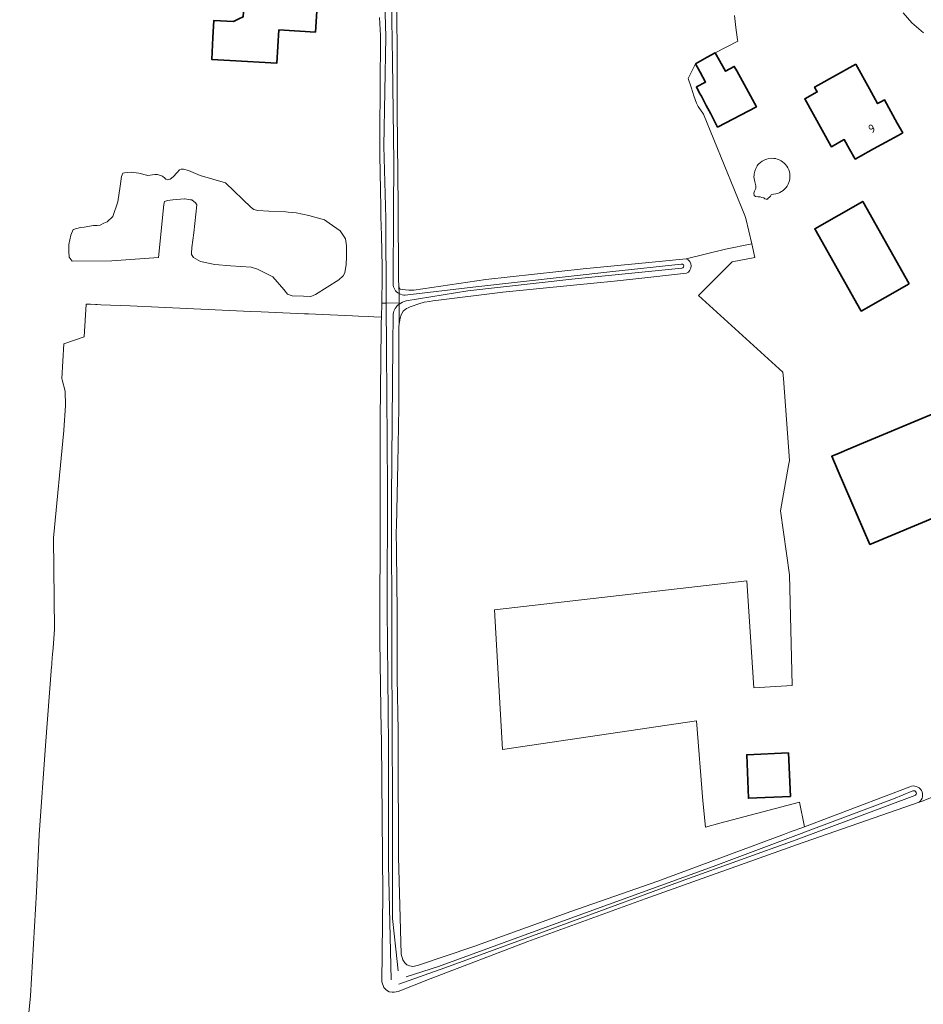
# Model space of a CAD drawing. Header units: metres. Extents: x 152391 to 157968, y 462336 to 467280.
# Tile 319 of 656: x 153516 to 153660, y 465782 to 465940. Entities that reach past the tile are written whole.
import ezdxf
from ezdxf.enums import TextEntityAlignment as Align

# ---------------------------------------------------------------- set-up
doc = ezdxf.new("R2010")
doc.units = ezdxf.units.M
doc.header["$LTSCALE"] = 0.75
for name, color, linetype, lineweight in [('B-WE-GR-GRAS-GV', 251, 'Continuous', 13), ('B-WE-OG-BEBOUWING-GV', 6, 'Continuous', 35), ('B-WE-OG-BEBOUWING-T18', 1, 'Continuous', 18), ('B-WE-OG-WATER_GREPPEL-GV', 251, 'Continuous', 18), ('B-WE-OG-WATER_MEER-GV', 251, 'Continuous', 18), ('B-WE-OG-WATER_SLOOT-GV', 251, 'Continuous', 18), ('B-WE-OG-WEG-GV', 251, 'Continuous', 18)]:
    doc.layers.add(name, color=color, linetype=linetype, lineweight=lineweight)
doc.styles.add('NLCS-ISO-M750-T18', font='NLCS-ISO.ttf', dxfattribs={"height": 1.35})

msp = doc.modelspace()

# ---------------------------------------------------------------- linework, layer by layer
at = {"layer": 'B-WE-GR-GRAS-GV'}
for points in [[(153576.17, 465941.85), (153576.22, 465932.77), (153576.26, 465924.93), (153576.38, 465909.72), (153576.46, 465898), (153576.53, 465896.89), (153576.62, 465896.52), (153576.63, 465896.47), (153576.63, 465896.46), (153576.67, 465896.45), (153576.74, 465896.42), (153577.57, 465896.32), (153578.11, 465896.26), (153578.31, 465896.26), (153578.89, 465896.26), (153590.41, 465897.97), (153606.03, 465899.66), (153616.54, 465900.7), (153622.52, 465901.28), (153628.81, 465902.84), (153633.02, 465903.65), (153632.08, 465907.72), (153631.88, 465908.22), (153625.3, 465924.46), (153624.45, 465925.66), (153624.14, 465926.22), (153623.75, 465927.38), (153623.58, 465927.9), (153623.3, 465928.74), (153622.82, 465930.16), (153623.98, 465932.51), (153625.89, 465933.56), (153627.14, 465934.24), (153630.77, 465936.12), (153630.74, 465936.37), (153630.48, 465938.32), (153630.23, 465940.24)], [(153576.58, 465890.82), (153576.51, 465890.43), (153576.52, 465881.62), (153576.52, 465878.41), (153576.51, 465877.45), (153576.35, 465868.49), (153576.11, 465858.44), (153576.09, 465857.62), (153576.13, 465854.4), (153576.26, 465844.66), (153576.24, 465834.1), (153576.38, 465825.68), (153576.4, 465824.01), (153576.42, 465822.65), (153576.44, 465805.52), (153576.87, 465789.92), (153577.14, 465788.99), (153577.46, 465788.52), (153577.8, 465788.21), (153578.19, 465788.03), (153578.75, 465787.96), (153579.47, 465788.08), (153588.52, 465791.13), (153604.03, 465796.74), (153617.97, 465801.6), (153638.26, 465809.14), (153639.08, 465809.43), (153641.47, 465810.3), (153640.65, 465814.24), (153627.89, 465810.87), (153625.62, 465810.28), (153625.2, 465814.46), (153624.14, 465827.29), (153593.13, 465822.7), (153591.82, 465845.08), (153632.24, 465849.72), (153633.32, 465832.58), (153639.48, 465832.93), (153639.42, 465835.24), (153639.04, 465850.68), (153637.62, 465860.91), (153638.88, 465868.16), (153638.89, 465868.2), (153639.03, 465869), (153638.09, 465882.11), (153637.98, 465883.13), (153624.46, 465895.41), (153629.89, 465900.8), (153633.48, 465901.48), (153633.02, 465903.65), (153628.81, 465902.84), (153622.52, 465901.28)], [(153622.56, 465898.96), (153614.46, 465898.06), (153610.99, 465897.71), (153604.49, 465897.06), (153593.18, 465895.92), (153593.18, 465895.92), (153582.43, 465894.61), (153581.94, 465894.53), (153581.48, 465894.45), (153580.57, 465894.32), (153579.7, 465894.07), (153578.49, 465893.64), (153578.3, 465893.56), (153578.02, 465893.43), (153577.74, 465893.3), (153577.22, 465892.89), (153576.87, 465892.31), (153576.74, 465891.77), (153576.58, 465890.82)], [(153665.44, 465816.43), (153660.3, 465814.42), (153659.8, 465814.25), (153640.34, 465807.5), (153615.92, 465798.78), (153597.18, 465791.97), (153581.5, 465785.97), (153576.42, 465783.96), (153575.76, 465783.81), (153575.42, 465783.81), (153574.94, 465783.9), (153574.52, 465784.14), (153574.12, 465784.56), (153573.76, 465785.47), (153573.94, 465799.52), (153573.73, 465823.97), (153573.72, 465824.27), (153573.7, 465825.72), (153573.45, 465840.11), (153573.46, 465843.74), (153573.49, 465857.79), (153573.5, 465865.4), (153573.52, 465875.46), (153573.57, 465880.49), (153573.58, 465880.73), (153573.58, 465881.49), (153573.61, 465883.97), (153573.63, 465885.7), (153573.67, 465889.56), (153573.68, 465890.22), (153573.7, 465891.03), (153573.72, 465891.93), (153572.52, 465891.98), (153571.61, 465892.02), (153570.03, 465892.09), (153569.08, 465892.13), (153563.16, 465892.4), (153562.03, 465892.45), (153561.38, 465892.48), (153554.44, 465892.79), (153552.75, 465892.86), (153538.02, 465893.52), (153533.51, 465893.72), (153528.77, 465893.93), (153528.18, 465893.96), (153527.96, 465893.97), (153527.16, 465894), (153526.85, 465894.02), (153526.61, 465894.03), (153526.47, 465894.03), (153526.12, 465888.76), (153522.85, 465887.65), (153522.56, 465882.11), (153522.62, 465881.87), (153523.09, 465880.09), (153523.09, 465880.08), (153523.11, 465877.77), (153522.88, 465873.82), (153522.87, 465873.8), (153521.22, 465856.58), (153521.22, 465856.55), (153521.39, 465841.98), (153521.15, 465838.93), (153521.07, 465837.97), (153521.02, 465837.34), (153520.96, 465836.58), (153520.95, 465836.41), (153520.94, 465836.32), (153520.93, 465836.21), (153520.91, 465835.96), (153519.91, 465823.34), (153518.9, 465809.01), (153518.48, 465799.89), (153517.51, 465783.24), (153515.8, 465766.11)]]:
    msp.add_lwpolyline(points, dxfattribs=at)
msp.add_lwpolyline([(153622.52, 465901.28, -0.655414), (153622.56, 465898.96)], format="xyb", dxfattribs=at)
at = {"layer": 'B-WE-OG-BEBOUWING-GV'}
for points in [[(153557.28, 465937.97), (153563.15, 465937.59), (153563.37, 465940.92), (153563.92, 465949.51), (153558.14, 465949.89), (153556.69, 465949.98), (153556.6, 465949.98), (153556.52, 465949.99), (153552.25, 465950.27), (153551.7, 465941.79), (153551.7, 465941.69), (153551.59, 465940.04), (153550.91, 465939.71), (153550.03, 465939.28), (153546.89, 465939.46), (153546.73, 465936.71), (153546.54, 465933.2), (153549.43, 465933.04), (153556.99, 465932.62)], [(153623.98, 465932.51), (153624.73, 465931.18), (153625.62, 465929.59), (153624.14, 465928.81), (153624.45, 465928.21), (153624.76, 465927.63), (153624.94, 465927.3), (153625.73, 465925.82), (153626.44, 465924.47), (153627.55, 465922.37), (153633.76, 465925.64), (153631.51, 465929.75), (153630.62, 465931.38), (153630.22, 465932.1), (153628.81, 465931.32), (153627.14, 465934.24), (153625.89, 465933.56)], [(153649.65, 465932.44), (153643.62, 465929.09), (153643.06, 465928.78), (153643.33, 465928.29), (153643.49, 465928), (153641.51, 465926.91), (153645.69, 465919.38), (153645.78, 465919.22), (153646.96, 465919.88), (153647.83, 465920.36), (153648.67, 465918.86), (153649.57, 465917.24), (153652.52, 465918.88), (153656.44, 465921.05), (153657.18, 465921.46), (153656.32, 465923.02), (153654.25, 465926.74), (153653.79, 465926.49), (153653.15, 465926.13), (153651.84, 465928.5)], [(153658.19, 465897.28), (153650.78, 465910.47), (153643.09, 465906.09), (153650.55, 465892.91)], [(153668.94, 465879.35), (153650.92, 465871.8), (153648.25, 465870.68), (153647.39, 465870.32), (153647.02, 465870.17), (153645.82, 465869.66), (153646.87, 465867.25), (153651.93, 465855.53), (153670.46, 465863.28), (153675, 465865.17), (153674.81, 465865.62)], [(153639.24, 465815.14), (153638.89, 465822.14), (153632.21, 465821.84), (153632.49, 465814.88)]]:
    msp.add_lwpolyline(points, close=True, dxfattribs=at)
at = {"layer": 'B-WE-OG-WATER_GREPPEL-GV'}
for points in [[(153576.55, 465894.24), (153574.49, 465894.18), (153574.55, 465886.74), (153574.67, 465864.67), (153574.62, 465845.1), (153574.85, 465823.31), (153574.85, 465804.15), (153575.3, 465785.78)], [(153576.55, 465894.02), (153576.55, 465894.24)], [(153576.42, 465787.22), (153576.04, 465790.72), (153575.47, 465795.63), (153575.5, 465813.85), (153575.4, 465838.38), (153575.32, 465862.93), (153575.52, 465887.49), (153575.58, 465892.43)], [(153576.52, 465785.09), (153583.88, 465787.7), (153603.48, 465794.86), (153622.29, 465801.81), (153640.12, 465808.23), (153659.11, 465815.3)], [(153658.81, 465816.06), (153655.7, 465814.77), (153626.85, 465803.94), (153601.68, 465794.81), (153582.86, 465787.92), (153577.68, 465786.31)]]:
    msp.add_lwpolyline(points, dxfattribs=at)
for points in [[(153575.58, 465892.43, -0.181339), (153576.55, 465894.02)], [(153659.11, 465815.3, 0.992936), (153658.81, 465816.06)]]:
    msp.add_lwpolyline(points, format="xyb", dxfattribs=at)
at = {"layer": 'B-WE-OG-WATER_MEER-GV'}
for points in [[(153639.05, 465915.21), (153638.94, 465915.54), (153638.8, 465915.83), (153638.64, 465916.11), (153638.38, 465916.44), (153638.2, 465916.62), (153637.95, 465916.82), (153637.71, 465916.98), (153637.3, 465917.18), (153637.1, 465917.25), (153636.83, 465917.32), (153636.55, 465917.36), (153636.25, 465917.38), (153635.7, 465917.32), (153635.4, 465917.25), (153635.19, 465917.17), (153634.66, 465916.89), (153634.39, 465916.69), (153634.2, 465916.52), (153634.01, 465916.3), (153633.89, 465916.15), (153633.65, 465915.74), (153633.49, 465915.32), (153633.4, 465914.89), (153633.38, 465914.67), (153633.37, 465914.38), (153633.44, 465913.85), (153633.52, 465913.58), (153633.58, 465913.4), (153633.65, 465912.95), (153633.67, 465912.52), (153633.58, 465912.31), (153633.46, 465912.1), (153633.38, 465911.95), (153633.36, 465911.77), (153633.42, 465911.4), (153633.62, 465911.24), (153633.99, 465911.22), (153634.36, 465911.18), (153634.64, 465911.07), (153634.92, 465911.02), (153635.1, 465910.87), (153635.3, 465910.83), (153635.51, 465910.85), (153635.66, 465910.98), (153635.85, 465911.13), (153636.01, 465911.3), (153636.06, 465911.43), (153636.12, 465911.5), (153636.25, 465911.56), (153636.52, 465911.62), (153636.88, 465911.68), (153637.17, 465911.76), (153637.5, 465911.89), (153637.77, 465912.04), (153638.04, 465912.23), (153638.25, 465912.42), (153638.48, 465912.66), (153638.68, 465912.93), (153638.85, 465913.24), (153639.01, 465913.66), (153639.1, 465914.01), (153639.13, 465914.33), (153639.13, 465914.6), (153639.1, 465914.95)], [(153559.43, 465908.71), (153558.81, 465908.75), (153558.43, 465908.78), (153555.7, 465908.91), (153553.95, 465909.03), (153553.29, 465909.16), (153552.85, 465909.47), (153548.75, 465913.45), (153544.72, 465914.6), (153542.84, 465915.42), (153542.02, 465915.64), (153541.68, 465915.64), (153541.4, 465915.54), (153540.99, 465915.1), (153540.37, 465914.42), (153539.9, 465914.01), (153539.46, 465913.91), (153539.21, 465914.04), (153539.05, 465914.17), (153538.64, 465914.51), (153537.86, 465914.76), (153537.42, 465914.76), (153536.33, 465914.6), (153534.89, 465914.98), (153533.67, 465915.17), (153532.57, 465915.07), (153532.32, 465914.98), (153532.1, 465914.48), (153531.88, 465912.91), (153531.51, 465910.41), (153530.69, 465908.03), (153529.79, 465907.22), (153529.29, 465906.97), (153528.69, 465906.68), (153528.19, 465906.59), (153527.63, 465906.59), (153526.12, 465906.37), (153525.56, 465906.31), (153524.34, 465905.95), (153524.01, 465905.07), (153523.68, 465903.59), (153523.65, 465902.47), (153523.73, 465901.55), (153524.18, 465900.89), (153530.54, 465900.96), (153538.02, 465901.49), (153538.86, 465909.95), (153539, 465910.44), (153539.48, 465910.64), (153540.32, 465910.74), (153542.2, 465910.86), (153542.24, 465910.86), (153543.16, 465910.73), (153543.37, 465910.7), (153543.95, 465910.24), (153544.16, 465909.9), (153543.66, 465905.44), (153543.37, 465903.1), (153543.33, 465902.18), (153543.33, 465901.97), (153543.62, 465901.47), (153544.75, 465900.85), (153547.04, 465900.39), (153549.55, 465900.14), (153552.84, 465899.93), (153553.85, 465899.64), (153556.35, 465898.39), (153558.1, 465896.34), (153558.69, 465895.63), (153559.44, 465895.34), (153561.24, 465895.29), (153562.43, 465895.26), (153563.18, 465895.54), (153566.88, 465897.92), (153567.57, 465898.55), (153567.88, 465899.05), (153568.07, 465900.36), (153568.13, 465901.58), (153568.1, 465903.34), (153567.94, 465904.46), (153567.1, 465905.78), (153565.37, 465906.97), (153564.62, 465907.5), (153562.09, 465908.22), (153560.05, 465908.66)]]:
    msp.add_lwpolyline(points, close=True, dxfattribs=at)
at = {"layer": 'B-WE-OG-WATER_SLOOT-GV'}
for points in [[(153573.76, 465894.16), (153574.49, 465894.18), (153574.4, 465907.79), (153574.12, 465919.32), (153574.43, 465936.84), (153574.01, 465951.79), (153573.6, 465965.74)], [(153573.6, 465965.74), (153574.01, 465951.79), (153574.43, 465936.84), (153574.12, 465919.32), (153574.4, 465907.79), (153574.49, 465894.18)], [(153574.58, 465965.68), (153575.15, 465952.82), (153575.49, 465932.92), (153575.71, 465916.74), (153575.64, 465908.91), (153575.58, 465897.27)], [(153575.58, 465897.27), (153575.64, 465908.91), (153575.71, 465916.74), (153575.49, 465932.92), (153575.15, 465952.82), (153574.58, 465965.68)], [(153576.54, 465895.71), (153576.53, 465896.89), (153576.46, 465898), (153576.38, 465909.72), (153576.26, 465924.93), (153576.22, 465932.77), (153576.17, 465941.85)], [(153573.41, 465939.91), (153573.56, 465937.03), (153573.51, 465928.52), (153573.5, 465927.73), (153573.49, 465926.42), (153573.49, 465925.92), (153573.49, 465925.38), (153573.48, 465924.96), (153573.44, 465917.82), (153573.61, 465909.54), (153573.62, 465909.25), (153573.64, 465908.38), (153573.64, 465908.02), (153573.71, 465904.99), (153573.81, 465900.01), (153573.85, 465898.32), (153573.76, 465894.16)], [(153622.52, 465901.28), (153616.54, 465900.7), (153606.03, 465899.66), (153590.41, 465897.97), (153578.89, 465896.26), (153578.31, 465896.26), (153578.11, 465896.26), (153577.57, 465896.32), (153576.74, 465896.42), (153576.67, 465896.45), (153576.63, 465896.46), (153576.63, 465896.47), (153576.62, 465896.52), (153576.53, 465896.89), (153576.54, 465895.71)], [(153577.54, 465895.47), (153588.33, 465896.73), (153610.77, 465899.27), (153621.73, 465900.44)], [(153621.73, 465900.44), (153610.77, 465899.27), (153588.33, 465896.73), (153577.54, 465895.47)], [(153576.58, 465890.82), (153576.74, 465891.77), (153576.87, 465892.31), (153577.22, 465892.89), (153577.74, 465893.3), (153578.02, 465893.43), (153578.3, 465893.56), (153578.49, 465893.64), (153579.7, 465894.07), (153580.57, 465894.32), (153581.48, 465894.45), (153581.94, 465894.53), (153582.43, 465894.61), (153593.18, 465895.92), (153593.18, 465895.92), (153604.49, 465897.06), (153610.99, 465897.71), (153614.46, 465898.06), (153622.56, 465898.96)], [(153621.8, 465899.76), (153604.2, 465897.99), (153587.53, 465896.16), (153577.69, 465894.53)], [(153577.69, 465894.53), (153587.53, 465896.16), (153604.2, 465897.99), (153621.8, 465899.76)], [(153574.49, 465894.18), (153576.55, 465894.24), (153576.54, 465895.71)], [(153576.54, 465895.71), (153576.55, 465894.24), (153576.55, 465894.02)], [(153573.76, 465894.16), (153573.72, 465891.93), (153573.7, 465891.03), (153573.68, 465890.22), (153573.67, 465889.56), (153573.63, 465885.7), (153573.61, 465883.97), (153573.58, 465881.49), (153573.58, 465880.73), (153573.57, 465880.49), (153573.52, 465875.46), (153573.5, 465865.4), (153573.49, 465857.79), (153573.46, 465843.74), (153573.45, 465840.11), (153573.7, 465825.72), (153573.72, 465824.27), (153573.73, 465823.97), (153573.94, 465799.52), (153573.76, 465785.47), (153574.12, 465784.56), (153574.52, 465784.14), (153574.94, 465783.9), (153575.42, 465783.81), (153575.76, 465783.81), (153576.42, 465783.96), (153581.5, 465785.97), (153597.18, 465791.97), (153615.92, 465798.78), (153640.34, 465807.5), (153659.8, 465814.25)], [(153575.3, 465785.78), (153574.85, 465804.15), (153574.85, 465823.31), (153574.62, 465845.1), (153574.67, 465864.67), (153574.55, 465886.74), (153574.49, 465894.18), (153573.76, 465894.16)], [(153658.33, 465816.72), (153641.47, 465810.3), (153639.08, 465809.43), (153638.26, 465809.14), (153617.97, 465801.6), (153604.03, 465796.74), (153588.52, 465791.13), (153579.47, 465788.08), (153578.75, 465787.96), (153578.19, 465788.03), (153577.8, 465788.21), (153577.46, 465788.52), (153577.14, 465788.99), (153576.87, 465789.92), (153576.44, 465805.52), (153576.42, 465822.65), (153576.4, 465824.01), (153576.38, 465825.68), (153576.24, 465834.1), (153576.26, 465844.66), (153576.13, 465854.4), (153576.09, 465857.62), (153576.11, 465858.44), (153576.35, 465868.49), (153576.51, 465877.45), (153576.52, 465878.41), (153576.52, 465881.62), (153576.51, 465890.43), (153576.58, 465890.82), (153576.55, 465894.02)], [(153576.55, 465894.02), (153576.58, 465890.82)], [(153575.58, 465892.43), (153575.52, 465887.49), (153575.32, 465862.93), (153575.4, 465838.38), (153575.5, 465813.85), (153575.47, 465795.63), (153576.04, 465790.72), (153576.42, 465787.22)], [(153659.11, 465815.3), (153640.12, 465808.23), (153622.29, 465801.81), (153603.48, 465794.86), (153583.88, 465787.7), (153576.52, 465785.09)], [(153577.68, 465786.31), (153582.86, 465787.92), (153601.68, 465794.81), (153626.85, 465803.94), (153655.7, 465814.77), (153658.81, 465816.06)]]:
    msp.add_lwpolyline(points, dxfattribs=at)
for points in [[(153621.73, 465900.44, -1.10487), (153621.8, 465899.76)], [(153621.8, 465899.76, 1.10487), (153621.73, 465900.44)], [(153622.56, 465898.96, 0.655414), (153622.52, 465901.28)], [(153575.58, 465897.27, 0.260438), (153576.54, 465895.71)], [(153576.54, 465895.71, -0.260438), (153575.58, 465897.27)], [(153576.54, 465895.71, 0.139409), (153577.54, 465895.47)], [(153577.54, 465895.47, -0.139409), (153576.54, 465895.71)], [(153577.69, 465894.53, 0.11974), (153576.55, 465894.02)], [(153576.55, 465894.02, -0.11974), (153577.69, 465894.53)], [(153576.55, 465894.02, 0.181339), (153575.58, 465892.43)], [(153659.8, 465814.25, 0.894902), (153658.33, 465816.72)], [(153658.81, 465816.06, -0.992936), (153659.11, 465815.3)]]:
    msp.add_lwpolyline(points, format="xyb", dxfattribs=at)
at = {"layer": 'B-WE-OG-WEG-GV'}
msp.add_lwpolyline([(153657.24, 465940.66), (153658.64, 465939.06), (153660.5, 465937.44)], dxfattribs=at)

# ---------------------------------------------------------------- texts
at = {"layer": 'B-WE-OG-BEBOUWING-T18', "style": 'NLCS-ISO-M750-T18'}
msp.add_text('9', height=1.35, rotation=29, dxfattribs=at).set_placement((153652.23, 465922.14), align=Align.MIDDLE)

doc.saveas('drawing.dxf')
